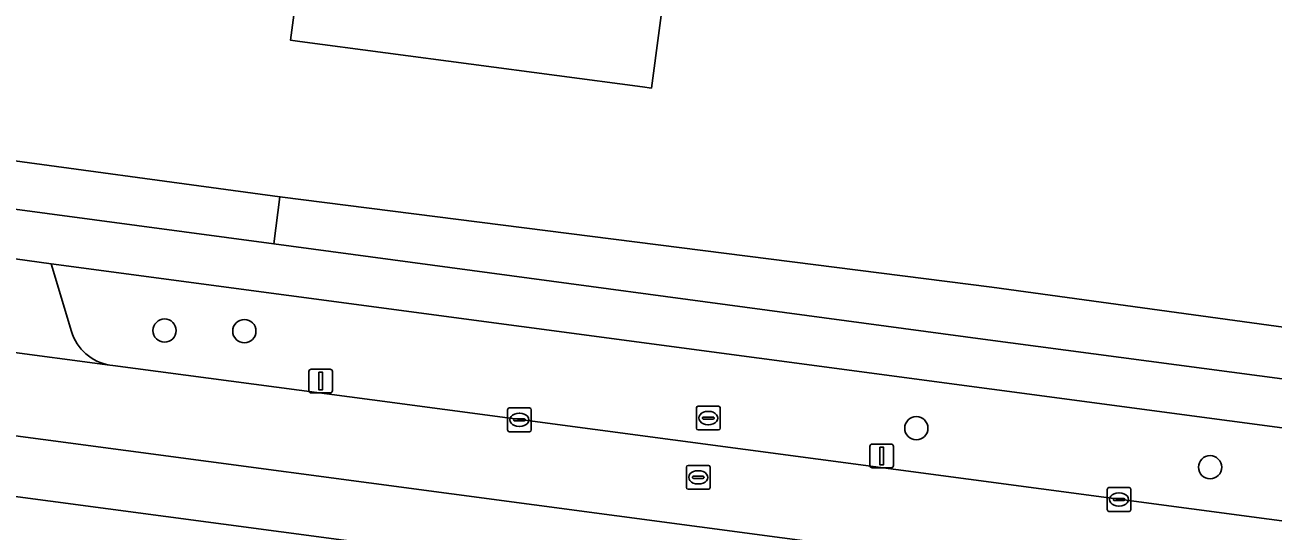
# Model space of a CAD drawing. Extents: x 155887 to 156869, y 383880 to 384678.
# Drawn here: x 156224 to 156276.5, y 383970.9 to 383992.2 of the extents above; entities that cross this region are included whole.
import ezdxf

# ---------------------------------------------------------------- set-up
doc = ezdxf.new("R2010")
doc.units = 0
for name, color, linetype in [('IMGEO_Berm_groen', 7, 'Continuous'), ('IMGEO_Boom', 7, 'Continuous'), ('IMGEO_Erf', 7, 'Continuous'), ('IMGEO_Groenvoorziening', 7, 'Continuous'), ('IMGEO_Kolk', 7, 'Continuous'), ('IMGEO_Lichtmast', 7, 'Continuous'), ('IMGEO_Pand', 7, 'Continuous'), ('IMGEO_Rijbaan_lokaal_gesloten', 7, 'Continuous'), ('IMGEO_Rioolput', 7, 'Continuous'), ('IMGEO_Voetpad_open', 7, 'Continuous')]:
    doc.layers.add(name, color=color, linetype=linetype)

msp = doc.modelspace()

# ---------------------------------------------------------------- linework, layer by layer
at = {"layer": 'IMGEO_Berm_groen'}
for points in [[(156294.493, 383972.889), (156225.119, 383982.137), (156225.981, 383979.29)], [(156227.594, 383977.866), (156227.719, 383977.85), (156238.632, 383976.41), (156335.942, 383963.466), (156344.123, 383962.401)], [(156356.133, 383957.261), (156217.818, 383975.667)], [(156217.278, 383973.317), (156217.332, 383973.269), (156217.42, 383973.215), (156217.591, 383973.143), (156355.813, 383954.767)]]:
    msp.add_lwpolyline(points, dxfattribs=at)
msp.add_arc((156227.921, 383979.862), 2.022, 196.4194, 260.7027, dxfattribs=at)
at = {"layer": 'IMGEO_Boom'}
for centre in [(156229.895, 383979.323), (156233.253, 383979.299), (156261.529, 383975.214), (156273.889, 383973.571)]:
    msp.add_circle(centre, 0.489, dxfattribs=at)
at = {"layer": 'IMGEO_Erf'}
msp.add_lwpolyline([(156207.88, 383988.6), (156234.749, 383984.953), (156264.705, 383981.143), (156294.664, 383977.039), (156295.833, 383976.891), (156304.5, 383984.231), (156256.372, 384040.069)], dxfattribs=at)
msp.add_lwpolyline([(156250.381, 383989.526), (156250.012, 383989.575), (156235.59, 383991.491), (156235.201, 383991.543), (156236.741, 384003.125), (156238.035, 384012.865), (156238.105, 384013.389), (156238.504, 384013.356), (156238.562, 384013.792), (156243.529, 384013.127), (156243.679, 384014.247), (156248.157, 384013.634), (156248.011, 384012.54), (156252.969, 384011.871), (156252.916, 384011.448), (156253.285, 384011.382)], close=True, dxfattribs=at)
at = {"layer": 'IMGEO_Groenvoorziening'}
msp.add_lwpolyline([(156264.705, 383981.143), (156234.749, 383984.953), (156234.496, 383982.971), (156264.328, 383978.963), (156294.391, 383974.975), (156296.829, 383974.668), (156297.002, 383976.743), (156295.833, 383976.891), (156294.664, 383977.039)], close=True, dxfattribs=at)
at = {"layer": 'IMGEO_Kolk'}
for p, q in [((156244.325, 383975.141), (156244.325, 383975.993)), ((156244.4, 383976.067), (156245.252, 383976.067)), ((156245.326, 383975.993), (156245.326, 383975.141)), ((156244.584, 383975.561), (156244.584, 383975.573)), ((156245.022, 383975.524), (156244.624, 383975.524)), ((156244.627, 383975.61), (156245.025, 383975.61)), ((156244.813, 383975.847), (156244.838, 383975.847)), ((156245.068, 383975.573), (156245.068, 383975.561)), ((156245.252, 383975.067), (156244.4, 383975.067)), ((156244.836, 383975.287), (156244.811, 383975.287)), ((156269.632, 383972.714), (156270.484, 383972.714)), ((156269.557, 383971.788), (156269.557, 383972.64)), ((156269.816, 383972.208), (156269.816, 383972.22)), ((156270.254, 383972.171), (156269.856, 383972.171)), ((156269.859, 383972.257), (156270.257, 383972.257)), ((156270.045, 383972.494), (156270.07, 383972.494)), ((156270.3, 383972.22), (156270.3, 383972.208)), ((156270.558, 383972.64), (156270.558, 383971.788)), ((156270.484, 383971.714), (156269.632, 383971.714)), ((156270.068, 383971.934), (156270.043, 383971.934))]:
    msp.add_line(p, q, dxfattribs=at)
for points in [[(156244.325, 383975.141), (156244.325, 383975.993)], [(156244.4, 383976.067), (156245.252, 383976.067)], [(156245.326, 383975.993), (156245.326, 383975.141)], [(156245.252, 383975.067), (156244.4, 383975.067)], [(156269.632, 383972.714), (156270.484, 383972.714)], [(156269.557, 383971.788), (156269.557, 383972.64)], [(156270.558, 383972.64), (156270.558, 383971.788)], [(156270.484, 383971.714), (156269.632, 383971.714)]]:
    msp.add_lwpolyline(points, dxfattribs=at)
for centre, radius, start, end in [((156244.402, 383975.991), 0.0765, 91.552, 178.448), ((156244.402, 383975.991), 0.0765, 91.552, 178.448), ((156245.25, 383975.991), 0.0765, 1.552, 88.448), ((156245.25, 383975.991), 0.0765, 1.552, 88.448), ((156244.624, 383975.57), 0.0403, 85.8775, 175.7526), ((156244.621, 383975.56), 0.0366, 178.938, 274.7102), ((156245.025, 383975.567), 0.043, 264.8664, 352.4533), ((156245.029, 383975.572), 0.0386, 1.7309, 96.639), ((156244.402, 383975.143), 0.0765, 181.552, 268.448), ((156244.402, 383975.143), 0.0765, 181.552, 268.448), ((156245.25, 383975.143), 0.0765, 271.552, 358.448), ((156245.25, 383975.143), 0.0765, 271.552, 358.448), ((156269.634, 383972.638), 0.0765, 91.552, 178.448), ((156269.634, 383972.638), 0.0765, 91.552, 178.448), ((156270.482, 383972.638), 0.0765, 1.552, 88.448), ((156270.482, 383972.638), 0.0765, 1.552, 88.448), ((156269.856, 383972.217), 0.0403, 85.8775, 175.7526), ((156269.853, 383972.207), 0.0366, 178.938, 274.7102), ((156270.257, 383972.214), 0.043, 264.8664, 352.4533), ((156270.261, 383972.219), 0.0386, 1.7309, 96.639), ((156269.634, 383971.79), 0.0765, 181.552, 268.448), ((156269.634, 383971.79), 0.0765, 181.552, 268.448), ((156270.482, 383971.79), 0.0765, 271.552, 358.448), ((156270.482, 383971.79), 0.0765, 271.552, 358.448)]:
    msp.add_arc(centre, radius, start, end, dxfattribs=at)
for centre, major_axis, ratio, start_param, end_param in [((156244.812, 383975.567), (-0.387, 0.002), 0.722429, 4.712389, 7.853982), ((156244.837, 383975.567), (-0.39, 0.002), 0.717154, 1.570796, 4.712389), ((156270.044, 383972.214), (-0.387, 0.002), 0.722429, 4.712389, 7.853982), ((156270.069, 383972.214), (-0.39, 0.002), 0.717154, 1.570796, 4.712389)]:
    msp.add_ellipse(centre, major_axis=major_axis, ratio=ratio, start_param=start_param, end_param=end_param, dxfattribs=at)
at = {"layer": 'IMGEO_Lichtmast'}
for p, q in [((156235.969, 383976.799), (156235.969, 383977.599)), ((156235.969, 383977.599), (156235.969, 383976.799)), ((156236.069, 383977.699), (156236.859, 383977.699)), ((156236.859, 383977.699), (156236.069, 383977.699)), ((156236.959, 383977.599), (156236.959, 383976.799)), ((156236.959, 383976.799), (156236.959, 383977.599)), ((156236.859, 383976.699), (156236.069, 383976.699)), ((156236.069, 383976.699), (156236.859, 383976.699)), ((156259.577, 383973.646), (156259.577, 383974.446)), ((156259.577, 383974.446), (156259.577, 383973.646)), ((156259.677, 383974.546), (156260.467, 383974.546)), ((156260.467, 383974.546), (156259.677, 383974.546)), ((156260.567, 383974.446), (156260.567, 383973.646)), ((156260.567, 383973.646), (156260.567, 383974.446)), ((156260.467, 383973.546), (156259.677, 383973.546)), ((156259.677, 383973.546), (156260.467, 383973.546))]:
    msp.add_line(p, q, dxfattribs=at)
for points in [[(156236.389, 383977.574), (156236.539, 383977.574), (156236.539, 383976.824), (156236.389, 383976.824), (156236.389, 383977.574)], [(156259.997, 383974.421), (156260.147, 383974.421), (156260.147, 383973.671), (156259.997, 383973.671), (156259.997, 383974.421)]]:
    msp.add_lwpolyline(points, dxfattribs=at)
for centre, start, end in [((156236.069, 383977.599), 90, 180), ((156236.069, 383977.599), 90, 180), ((156236.859, 383977.599), 0, 90), ((156236.859, 383977.599), 360, 90), ((156236.069, 383976.799), 180, 270), ((156236.069, 383976.799), 180, 270), ((156236.859, 383976.799), 270, 0), ((156236.859, 383976.799), 270, 0), ((156259.677, 383974.446), 90, 180), ((156259.677, 383974.446), 90, 180), ((156260.467, 383974.446), 0, 90), ((156260.467, 383974.446), 360, 90), ((156259.677, 383973.646), 180, 270), ((156259.677, 383973.646), 180, 270), ((156260.467, 383973.646), 270, 0), ((156260.467, 383973.646), 270, 0)]:
    msp.add_arc(centre, 0.1, start, end, dxfattribs=at)
at = {"layer": 'IMGEO_Pand'}
msp.add_lwpolyline([(156238.035, 384012.865), (156236.741, 384003.125), (156235.201, 383991.543), (156235.59, 383991.491), (156250.012, 383989.575), (156250.381, 383989.526), (156253.285, 384011.382), (156252.916, 384011.448), (156252.969, 384011.871), (156248.011, 384012.54), (156248.157, 384013.634), (156243.679, 384014.247), (156243.529, 384013.127), (156238.562, 384013.792), (156238.504, 384013.356), (156238.105, 384013.389)], close=True, dxfattribs=at)
at = {"layer": 'IMGEO_Rijbaan_lokaal_gesloten'}
for points in [[(156175.565, 383984.795), (156173.031, 383985.113), (156172.726, 383985.155), (156172.275, 383981.728), (156214.982, 383976.045), (156217.818, 383975.667), (156356.133, 383957.261), (156356.764, 383961.483), (156355.349, 383961.514)], [(156344.123, 383962.401), (156335.942, 383963.466), (156238.632, 383976.41), (156227.719, 383977.85), (156227.594, 383977.866), (156222.932, 383978.491), (156203.592, 383981.082), (156196.256, 383982.063), (156175.565, 383984.795)], [(156352.104, 383951.496), (156353.236, 383951.3), (156355.198, 383950.89), (156355.813, 383954.767), (156217.591, 383973.143), (156214.618, 383973.538), (156171.96, 383979.209)]]:
    msp.add_lwpolyline(points, dxfattribs=at)
at = {"layer": 'IMGEO_Rioolput'}
for p, q in [((156252.275, 383975.216), (156252.275, 383976.068)), ((156252.35, 383976.142), (156253.202, 383976.142)), ((156252.763, 383975.922), (156252.788, 383975.922)), ((156253.276, 383976.068), (156253.276, 383975.216)), ((156252.534, 383975.636), (156252.534, 383975.648)), ((156252.972, 383975.599), (156252.574, 383975.599)), ((156252.577, 383975.685), (156252.975, 383975.685)), ((156252.786, 383975.362), (156252.761, 383975.362)), ((156253.018, 383975.648), (156253.018, 383975.636)), ((156253.202, 383975.142), (156252.35, 383975.142)), ((156251.852, 383972.72), (156251.852, 383973.572)), ((156251.927, 383973.646), (156252.779, 383973.646)), ((156252.34, 383973.426), (156252.365, 383973.426)), ((156252.853, 383973.572), (156252.853, 383972.72)), ((156252.111, 383973.14), (156252.111, 383973.152)), ((156252.549, 383973.103), (156252.151, 383973.103)), ((156252.154, 383973.189), (156252.552, 383973.189)), ((156252.363, 383972.866), (156252.338, 383972.866)), ((156252.595, 383973.152), (156252.595, 383973.14)), ((156252.779, 383972.646), (156251.927, 383972.646))]:
    msp.add_line(p, q, dxfattribs=at)
for points in [[(156252.275, 383975.216), (156252.275, 383976.068)], [(156252.35, 383976.142), (156253.202, 383976.142)], [(156253.276, 383976.068), (156253.276, 383975.216)], [(156253.202, 383975.142), (156252.35, 383975.142)], [(156251.852, 383972.72), (156251.852, 383973.572)], [(156251.927, 383973.646), (156252.779, 383973.646)], [(156252.853, 383973.572), (156252.853, 383972.72)], [(156252.779, 383972.646), (156251.927, 383972.646)]]:
    msp.add_lwpolyline(points, dxfattribs=at)
for centre, radius, start, end in [((156252.352, 383976.066), 0.0765, 91.552, 178.448), ((156252.352, 383976.066), 0.0765, 91.552, 178.448), ((156253.2, 383976.066), 0.0765, 1.552, 88.448), ((156253.2, 383976.066), 0.0765, 1.552, 88.448), ((156252.574, 383975.645), 0.0403, 85.8775, 175.7526), ((156252.571, 383975.635), 0.0366, 178.938, 274.7102), ((156252.975, 383975.642), 0.043, 264.8664, 352.4533), ((156252.979, 383975.647), 0.0386, 1.7309, 96.639), ((156252.352, 383975.218), 0.0765, 181.552, 268.448), ((156252.352, 383975.218), 0.0765, 181.552, 268.448), ((156253.2, 383975.218), 0.0765, 271.552, 358.448), ((156253.2, 383975.218), 0.0765, 271.552, 358.448), ((156251.929, 383973.57), 0.0765, 91.552, 178.448), ((156251.929, 383973.57), 0.0765, 91.552, 178.448), ((156252.777, 383973.57), 0.0765, 1.552, 88.448), ((156252.777, 383973.57), 0.0765, 1.552, 88.448), ((156251.929, 383972.722), 0.0765, 181.552, 268.448), ((156251.929, 383972.722), 0.0765, 181.552, 268.448), ((156252.151, 383973.149), 0.0403, 85.8775, 175.7526), ((156252.148, 383973.139), 0.0366, 178.938, 274.7102), ((156252.552, 383973.146), 0.043, 264.8664, 352.4533), ((156252.556, 383973.151), 0.0386, 1.7309, 96.639), ((156252.777, 383972.722), 0.0765, 271.552, 358.448), ((156252.777, 383972.722), 0.0765, 271.552, 358.448)]:
    msp.add_arc(centre, radius, start, end, dxfattribs=at)
for centre, major_axis, ratio, start_param, end_param in [((156252.762, 383975.642), (-0.387, 0.002), 0.722429, 4.712389, 7.853982), ((156252.787, 383975.642), (-0.39, 0.002), 0.717154, 1.570796, 4.712389), ((156252.339, 383973.146), (-0.387, 0.002), 0.722429, 4.712389, 7.853982), ((156252.364, 383973.146), (-0.39, 0.002), 0.717154, 1.570796, 4.712389)]:
    msp.add_ellipse(centre, major_axis=major_axis, ratio=ratio, start_param=start_param, end_param=end_param, dxfattribs=at)
at = {"layer": 'IMGEO_Voetpad_open'}
for points in [[(156234.496, 383982.971), (156205.866, 383986.804), (156166.404, 383992.095)], [(156166.095, 383990.065), (156166.724, 383989.953), (156169.217, 383989.622), (156204.869, 383984.866), (156216.122, 383983.374), (156225.119, 383982.137), (156294.493, 383972.889), (156351.373, 383965.739), (156357.724, 383964.959), (156359.692, 383964.717), (156367.617, 383963.736)], [(156225.981, 383979.29), (156225.119, 383982.137), (156216.122, 383983.374), (156214.733, 383982.064)], [(156369.035, 383965.663), (156366.207, 383966.011), (156354.199, 383967.489), (156341.428, 383969.061), (156296.829, 383974.668), (156294.391, 383974.975), (156264.328, 383978.963), (156234.496, 383982.971)], [(156203.592, 383981.082), (156222.932, 383978.491), (156227.594, 383977.866)]]:
    msp.add_lwpolyline(points, dxfattribs=at)
msp.add_lwpolyline([(156207.88, 383988.6), (156205.866, 383986.804), (156234.496, 383982.971), (156234.749, 383984.953)], close=True, dxfattribs=at)
msp.add_arc((156227.921, 383979.862), 2.022, 196.4194, 260.7027, dxfattribs=at)

doc.saveas('drawing.dxf')
